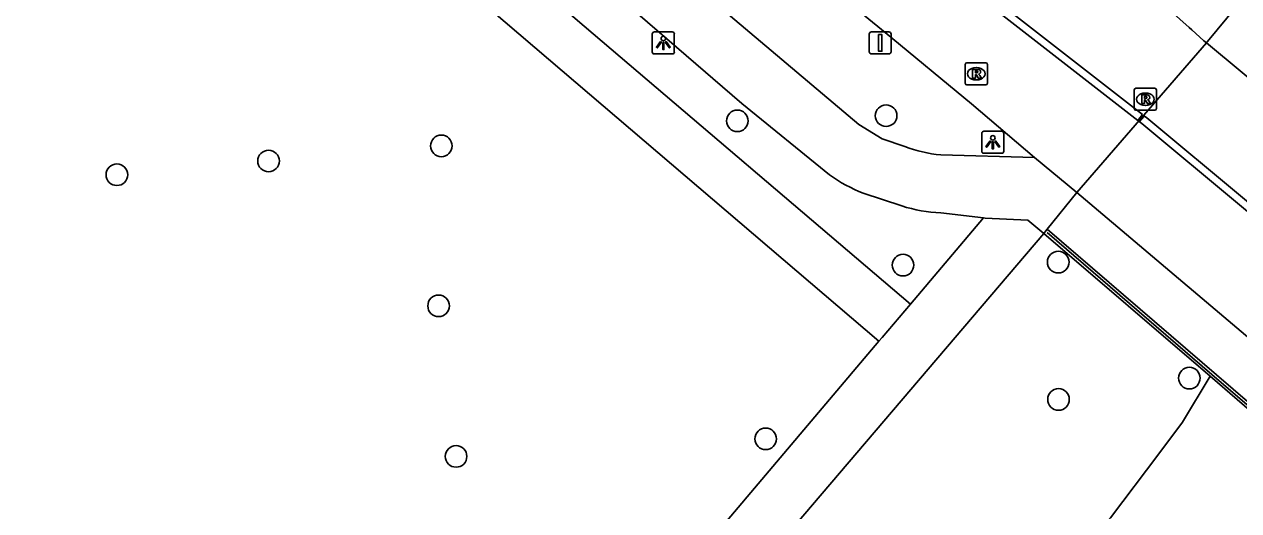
# Model space of a CAD drawing. Extents: x 161477 to 163040, y 383680 to 384868.
# Drawn here: x 161706 to 161761, y 384478.1 to 384500.1 of the extents above; entities that cross this region are included whole.
import ezdxf

# ---------------------------------------------------------------- set-up
doc = ezdxf.new("R2010")
doc.units = 0
for name, color, linetype in [('IMGEO_Boom', 7, 'Continuous'), ('IMGEO_Fietspad_gesloten', 7, 'Continuous'), ('IMGEO_Groenvoorziening', 7, 'Continuous'), ('IMGEO_Hek', 7, 'Continuous'), ('IMGEO_Lichtpunt', 7, 'Continuous'), ('IMGEO_Muur', 7, 'Continuous'), ('IMGEO_Rijbaan_lokaal_gesloten', 7, 'Continuous'), ('IMGEO_Rioolput', 7, 'Continuous'), ('IMGEO_Verkeersbordpaal', 7, 'Continuous'), ('IMGEO_Voetpad_gesloten', 7, 'Continuous'), ('IMGEO_Voetpad_open', 7, 'Continuous')]:
    doc.layers.add(name, color=color, linetype=linetype)

msp = doc.modelspace()

# ---------------------------------------------------------------- linework, layer by layer
at = {"layer": 'IMGEO_Boom'}
for centre in [(161738.295, 384495.712), (161745.028, 384495.945), (161724.9, 384494.578), (161717.084, 384493.895), (161710.221, 384493.274), (161745.793, 384489.183), (161752.815, 384489.318), (161724.777, 384487.339), (161758.75, 384484.07), (161752.829, 384483.104), (161739.578, 384481.32), (161725.567, 384480.526)]:
    msp.add_circle(centre, 0.489, dxfattribs=at)
at = {"layer": 'IMGEO_Fietspad_gesloten'}
for points in [[(161742.471, 384493.27), (161738.494, 384496.491), (161732.151, 384501.995), (161718.936, 384513.436), (161679.396, 384546.949)], [(161698.057, 384534.466), (161738.175, 384500.28), (161743.793, 384495.549), (161744.856, 384494.9), (161745.876, 384494.553)], [(161747.505, 384494.173), (161751.746, 384494.05)], [(161745.742, 384491.864), (161743.992, 384492.44)], [(161753.665, 384492.465), (161752.317, 384490.805)], [(161749.434, 384491.319), (161747.506, 384491.552)], [(161749.434, 384491.319), (161749.503, 384491.311), (161751.443, 384491.214), (161752.168, 384490.621)]]:
    msp.add_lwpolyline(points, dxfattribs=at)
for centre, radius, start, end in [((161748.018, 384500.054), 5.903, 248.724, 265.0146), ((161746.445, 384498.744), 6.765, 234.021, 248.737), ((161747.694, 384497.759), 6.21, 251.6764, 268.2632)]:
    msp.add_arc(centre, radius, start, end, dxfattribs=at)
at = {"layer": 'IMGEO_Groenvoorziening'}
msp.add_lwpolyline([(161759.688, 384484.154), (161758.436, 384482.076), (161757.373, 384480.635), (161755.179, 384477.753), (161746.652, 384468.552), (161723.708, 384441.539), (161709.389, 384424.616), (161698.907, 384411.127), (161685.716, 384395.967), (161681.616, 384390.954), (161678.876, 384387.687), (161675.659, 384384.514), (161671.398, 384380.51), (161667.9, 384376.744), (161667.252, 384375.066), (161667.374, 384373.585), (161667.949, 384372.475), (161668.365, 384371.326), (161668.738, 384370.296)], dxfattribs=at)
at = {"layer": 'IMGEO_Hek'}
msp.add_lwpolyline([(161762.212, 384482.137), (161759.764, 384484.236), (161752.31, 384490.656)], dxfattribs=at)
at = {"layer": 'IMGEO_Lichtpunt'}
for p, q in [((161734.448, 384499.64), (161734.448, 384498.833)), ((161734.448, 384499.64), (161734.448, 384498.833)), ((161735.35, 384499.735), (161734.542, 384499.735)), ((161735.35, 384499.735), (161734.542, 384499.735)), ((161735.444, 384498.833), (161735.444, 384499.64)), ((161735.444, 384498.833), (161735.444, 384499.64)), ((161734.542, 384498.739), (161735.35, 384498.739)), ((161734.542, 384498.739), (161735.35, 384498.739)), ((161749.357, 384495.144), (161749.357, 384494.337)), ((161749.357, 384495.144), (161749.357, 384494.337)), ((161750.259, 384495.239), (161749.451, 384495.239)), ((161750.259, 384495.239), (161749.451, 384495.239)), ((161750.353, 384494.337), (161750.353, 384495.144)), ((161750.353, 384494.337), (161750.353, 384495.144)), ((161749.451, 384494.243), (161750.259, 384494.243)), ((161749.451, 384494.243), (161750.259, 384494.243))]:
    msp.add_line(p, q, dxfattribs=at)
for points in [[(161734.822, 384499.304), (161734.861, 384499.276), (161734.673, 384499.014), (161734.635, 384499.041), (161734.822, 384499.304)], [(161734.924, 384499.256), (161734.971, 384499.256), (161734.971, 384498.934), (161734.924, 384498.934), (161734.924, 384499.256)], [(161735.034, 384499.276), (161735.072, 384499.303), (161735.259, 384499.041), (161735.22, 384499.013), (161735.034, 384499.276)], [(161749.731, 384494.808), (161749.77, 384494.78), (161749.582, 384494.518), (161749.544, 384494.545), (161749.731, 384494.808)], [(161749.833, 384494.76), (161749.88, 384494.76), (161749.88, 384494.438), (161749.833, 384494.438), (161749.833, 384494.76)], [(161749.943, 384494.78), (161749.981, 384494.807), (161750.168, 384494.545), (161750.129, 384494.517), (161749.943, 384494.78)]]:
    msp.add_lwpolyline(points, dxfattribs=at)
for centre in [(161734.947, 384499.438), (161749.856, 384494.942)]:
    msp.add_circle(centre, 0.0994, dxfattribs=at)
for centre, start, end in [((161734.542, 384499.64), 90, 180), ((161734.542, 384499.64), 90, 180), ((161735.35, 384499.64), 0, 90), ((161735.35, 384499.64), 0, 90), ((161734.542, 384498.833), 180, 270), ((161734.542, 384498.833), 180, 270), ((161735.35, 384498.833), 270, 0), ((161735.35, 384498.833), 270, 360), ((161749.451, 384495.144), 90, 180), ((161749.451, 384495.144), 90, 180), ((161750.259, 384495.144), 0, 90), ((161750.259, 384495.144), 0, 90), ((161749.451, 384494.337), 180, 270), ((161749.451, 384494.337), 180, 270), ((161750.259, 384494.337), 270, 0), ((161750.259, 384494.337), 270, 360)]:
    msp.add_arc(centre, 0.0946, start, end, dxfattribs=at)
at = {"layer": 'IMGEO_Muur'}
for points in [[(161752.317, 384490.805), (161752.168, 384490.621)], [(161762.289, 384482.229), (161761.379, 384483.004), (161752.317, 384490.805)], [(161752.168, 384490.621), (161759.688, 384484.154)], [(161762.134, 384482.045), (161759.688, 384484.154)]]:
    msp.add_lwpolyline(points, dxfattribs=at)
at = {"layer": 'IMGEO_Rijbaan_lokaal_gesloten'}
for points in [[(161699.909, 384536.614), (161710.962, 384527.577), (161718.281, 384521.57), (161728.362, 384513.296), (161736.359, 384506.763), (161744.99, 384499.712), (161748.886, 384496.485), (161751.746, 384494.05)], [(161756.636, 384495.993), (161756.418, 384495.733), (161739.259, 384509.1), (161736.098, 384511.571), (161732.954, 384514.063), (161718.034, 384526.362)], [(161718.26, 384526.644), (161733.182, 384514.341), (161736.308, 384511.837), (161739.469, 384509.368), (161756.636, 384495.993)], [(161759.518, 384499.242), (161759.408, 384499.333), (161758.86, 384499.826), (161758.742, 384499.932), (161757.185, 384501.335)], [(161753.665, 384492.465), (161759.518, 384499.242)], [(161759.518, 384499.242), (161769.567, 384490.879)], [(161756.819, 384495.851), (161756.716, 384495.931), (161756.496, 384495.672), (161756.605, 384495.587), (161765.442, 384488.225), (161765.637, 384488.064), (161766.227, 384487.579), (161766.334, 384487.71), (161766.442, 384487.841), (161765.855, 384488.324), (161765.657, 384488.487), (161756.819, 384495.851)], [(161751.746, 384494.05), (161753.665, 384492.465)], [(161763.736, 384483.947), (161753.665, 384492.465)]]:
    msp.add_lwpolyline(points, dxfattribs=at)
at = {"layer": 'IMGEO_Rioolput'}
for p, q in [((161748.682, 384498.342), (161749.534, 384498.342)), ((161748.607, 384497.416), (161748.607, 384498.268)), ((161749.095, 384498.122), (161749.12, 384498.122)), ((161749.608, 384498.268), (161749.608, 384497.416)), ((161749.534, 384497.342), (161748.682, 384497.342)), ((161749.118, 384497.562), (161749.093, 384497.562)), ((161756.258, 384496.264), (161756.258, 384497.116)), ((161756.333, 384497.19), (161757.185, 384497.19)), ((161756.746, 384496.97), (161756.771, 384496.97)), ((161757.259, 384497.116), (161757.259, 384496.264)), ((161757.185, 384496.19), (161756.333, 384496.19)), ((161756.769, 384496.41), (161756.744, 384496.41))]:
    msp.add_line(p, q, dxfattribs=at)
for points in [[(161748.682, 384498.342), (161749.534, 384498.342)], [(161748.607, 384497.416), (161748.607, 384498.268)], [(161749.196, 384498.04), (161748.944, 384498.042), (161748.944, 384497.642)], [(161748.944, 384497.642), (161749.068, 384497.642), (161749.068, 384497.804), (161749.079, 384497.804)], [(161749.122, 384497.961), (161749.068, 384497.961), (161749.068, 384497.88)], [(161749.068, 384497.88), (161749.12, 384497.88)], [(161749.608, 384498.268), (161749.608, 384497.416)], [(161749.534, 384497.342), (161748.682, 384497.342)], [(161749.126, 384497.775), (161749.197, 384497.642), (161749.337, 384497.642), (161749.272, 384497.768)], [(161756.258, 384496.264), (161756.258, 384497.116)], [(161756.333, 384497.19), (161757.185, 384497.19)], [(161756.847, 384496.888), (161756.595, 384496.89), (161756.595, 384496.49)], [(161756.773, 384496.809), (161756.719, 384496.809), (161756.719, 384496.728)], [(161756.719, 384496.728), (161756.771, 384496.728)], [(161757.259, 384497.116), (161757.259, 384496.264)], [(161757.185, 384496.19), (161756.333, 384496.19)], [(161756.595, 384496.49), (161756.719, 384496.49), (161756.719, 384496.652), (161756.73, 384496.652)], [(161756.777, 384496.623), (161756.848, 384496.49), (161756.988, 384496.49), (161756.923, 384496.616)]]:
    msp.add_lwpolyline(points, dxfattribs=at)
for centre, radius, start, end in [((161748.684, 384498.266), 0.0765, 91.552, 178.448), ((161748.684, 384498.266), 0.0765, 91.552, 178.448), ((161749.532, 384498.266), 0.0765, 1.552, 88.448), ((161749.532, 384498.266), 0.0765, 1.552, 88.448), ((161749.078, 384497.751), 0.0533, 26.0293, 88.6989), ((161749.104, 384498.069), 0.19, 274.7715, 282.9687), ((161749.128, 384497.865), 0.0964, 77.0061, 93.1865), ((161749.142, 384497.922), 0.0378, 276.6634, 79.6772), ((161749.195, 384497.93), 0.109, 350.3612, 89.416), ((161749.193, 384497.93), 0.112, 277.5842, 350.9817), ((161749.177, 384497.715), 0.108, 29.5134, 73.7905), ((161748.684, 384497.418), 0.0765, 181.552, 268.448), ((161748.684, 384497.418), 0.0765, 181.552, 268.448), ((161749.532, 384497.418), 0.0765, 271.552, 358.448), ((161749.532, 384497.418), 0.0765, 271.552, 358.448), ((161756.335, 384497.114), 0.0765, 91.552, 178.448), ((161756.335, 384497.114), 0.0765, 91.552, 178.448), ((161756.755, 384496.917), 0.19, 274.7715, 282.9687), ((161756.779, 384496.713), 0.0964, 77.0061, 93.1865), ((161756.793, 384496.77), 0.0378, 276.6634, 79.6772), ((161756.846, 384496.778), 0.109, 350.3612, 89.416), ((161756.844, 384496.778), 0.112, 277.5842, 350.9817), ((161757.183, 384497.114), 0.0765, 1.552, 88.448), ((161757.183, 384497.114), 0.0765, 1.552, 88.448), ((161756.335, 384496.266), 0.0765, 181.552, 268.448), ((161756.335, 384496.266), 0.0765, 181.552, 268.448), ((161756.729, 384496.599), 0.0533, 26.0293, 88.6989), ((161756.828, 384496.563), 0.108, 29.5134, 73.7905), ((161757.183, 384496.266), 0.0765, 271.552, 358.448), ((161757.183, 384496.266), 0.0765, 271.552, 358.448)]:
    msp.add_arc(centre, radius, start, end, dxfattribs=at)
for centre, major_axis, ratio, start_param, end_param in [((161749.094, 384497.842), (-0.387, 0.002), 0.722429, 4.712389, 7.853982), ((161749.119, 384497.842), (-0.39, 0.002), 0.717154, 1.570796, 4.712389), ((161756.745, 384496.69), (-0.387, 0.002), 0.722429, 4.712389, 7.853982), ((161756.77, 384496.69), (-0.39, 0.002), 0.717154, 1.570796, 4.712389)]:
    msp.add_ellipse(centre, major_axis=major_axis, ratio=ratio, start_param=start_param, end_param=end_param, dxfattribs=at)
at = {"layer": 'IMGEO_Verkeersbordpaal'}
for p, q in [((161744.265, 384498.84), (161744.265, 384499.64)), ((161744.265, 384499.64), (161744.265, 384498.84)), ((161744.365, 384499.74), (161745.155, 384499.74)), ((161745.155, 384499.74), (161744.365, 384499.74)), ((161745.255, 384499.64), (161745.255, 384498.84)), ((161745.255, 384498.84), (161745.255, 384499.64)), ((161745.155, 384498.74), (161744.365, 384498.74)), ((161744.365, 384498.74), (161745.155, 384498.74))]:
    msp.add_line(p, q, dxfattribs=at)
msp.add_lwpolyline([(161744.685, 384499.615), (161744.835, 384499.615), (161744.835, 384498.865), (161744.685, 384498.865), (161744.685, 384499.615)], dxfattribs=at)
for centre, start, end in [((161744.365, 384499.64), 90, 180), ((161744.365, 384499.64), 90, 180), ((161745.155, 384499.64), 0, 90), ((161745.155, 384499.64), 360, 90), ((161744.365, 384498.84), 180, 270), ((161744.365, 384498.84), 180, 270), ((161745.155, 384498.84), 270, 0), ((161745.155, 384498.84), 270, 0)]:
    msp.add_arc(centre, 0.1, start, end, dxfattribs=at)
at = {"layer": 'IMGEO_Voetpad_gesloten'}
msp.add_lwpolyline([(161760.886, 384500.893), (161759.565, 384499.296), (161759.518, 384499.242)], dxfattribs=at)
at = {"layer": 'IMGEO_Voetpad_open'}
for points in [[(161746.134, 384487.423), (161731.371, 384500), (161681.058, 384542.99), (161677.753, 384545.804)], [(161676.741, 384543.785), (161680.014, 384540.993), (161709.781, 384515.739), (161723.453, 384503.883), (161744.705, 384485.735)], [(161746.134, 384487.423), (161749.434, 384491.319)], [(161752.168, 384490.621), (161657.242, 384379.29), (161657.074, 384379.09), (161667.367, 384370.485)], [(161744.705, 384485.735), (161744.854, 384485.911), (161746.134, 384487.423)], [(161655.123, 384380.786), (161705.198, 384439.501), (161703.363, 384440.983), (161707.91, 384446.382), (161709.855, 384444.859), (161729.976, 384468.339), (161744.705, 384485.735)]]:
    msp.add_lwpolyline(points, dxfattribs=at)

doc.saveas('drawing.dxf')
